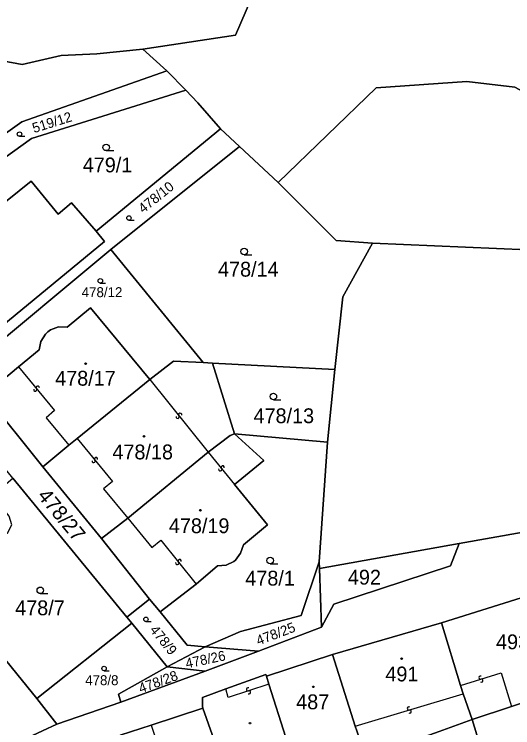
# Model space of a CAD drawing. Extents: x -598233 to -596890, y -1157848 to -1156431.
# Drawn here: x -597240.2 to -597183, y -1157427.5 to -1157345.7 of the extents above; entities that cross this region are included whole.
import ezdxf

# ---------------------------------------------------------------- set-up
doc = ezdxf.new("R2010")
doc.units = 0
for name, color, linetype in [('Level 1', 7, 'Continuous'), ('Level 13', 7, 'Continuous'), ('Level 3', 7, 'Continuous'), ('Level 4', 7, 'Continuous'), ('Level 5', 7, 'Continuous'), ('Level 60', 7, 'Continuous')]:
    doc.layers.add(name, color=color, linetype=linetype)

msp = doc.modelspace()

# ---------------------------------------------------------------- linework, layer by layer
at = {"layer": 'Level 1'}
for points in [[(-597210.4, -1157337.86), (-597214.8, -1157348.04), (-597225.44, -1157349.67)], [(-597209.88, -1157364.96), (-597198.66, -1157354.08), (-597188.26, -1157353.37), (-597182.73, -1157354.01), (-597176.87, -1157357.19), (-597170.05, -1157342.3), (-597152.24, -1157362.95), (-597150.13, -1157366.55), (-597147.67, -1157368.64)], [(-597253.45, -1157348.78), (-597239.27, -1157351.4), (-597234.79, -1157350.37), (-597230.71, -1157350.18), (-597225.44, -1157349.67)], [(-597225.44, -1157349.67), (-597222.67, -1157352.13)], [(-597222.67, -1157352.13), (-597239.29, -1157357.98), (-597250.55, -1157365.97)], [(-597222.67, -1157352.13), (-597220.48, -1157354.35)], [(-597252.02, -1157369.79), (-597238.19, -1157359.88), (-597220.48, -1157354.35)], [(-597220.48, -1157354.35), (-597219.13, -1157355.8), (-597216.53, -1157358.78)], [(-597230.78, -1157370.54), (-597216.53, -1157358.78)], [(-597216.53, -1157358.78), (-597214.33, -1157360.82)], [(-597229.08, -1157372.62), (-597214.33, -1157360.82)], [(-597214.33, -1157360.82), (-597209.88, -1157364.96)], [(-597249.66, -1157373.96), (-597238.23, -1157364.8), (-597235.13, -1157368.56), (-597233.6, -1157367.29), (-597230.78, -1157370.54)], [(-597209.88, -1157364.96), (-597203.25, -1157371.6), (-597199.08, -1157371.91)], [(-597199.08, -1157371.91), (-597181.29, -1157372.66), (-597170.21, -1157377.59), (-597164.87, -1157368.9), (-597156.98, -1157370.11), (-597146.69, -1157375.34), (-597143.41, -1157377.95)], [(-597230.78, -1157370.54), (-597229.84, -1157371.7), (-597243.83, -1157383.2)], [(-597199.08, -1157371.91), (-597202.46, -1157378.04), (-597203.38, -1157386.4)], [(-597245.02, -1157385.86), (-597229.08, -1157372.62)], [(-597229.08, -1157372.62), (-597218.51, -1157385.6)], [(-597224.63, -1157387.55), (-597231.41, -1157379.32), (-597234.11, -1157381.53), (-597235.09, -1157381.5), (-597236.03, -1157381.85), (-597236.33, -1157382.07), (-597236.58, -1157382.33), (-597237.12, -1157383.17), (-597237.31, -1157384.14), (-597239.67, -1157386.09)], [(-597224.63, -1157387.55), (-597221.92, -1157385.42), (-597218.51, -1157385.6)], [(-597218.51, -1157385.6), (-597217.45, -1157385.66)], [(-597217.45, -1157385.66), (-597203.38, -1157386.4)], [(-597217.45, -1157385.66), (-597214.9, -1157393.75)], [(-597239.67, -1157386.09), (-597243.54, -1157389.29)], [(-597203.38, -1157386.4), (-597204.24, -1157394.73)], [(-597232.95, -1157394.29), (-597224.63, -1157387.55)], [(-597243.54, -1157389.29), (-597236.88, -1157397.53)], [(-597217.92, -1157395.86), (-597215.39, -1157393.95), (-597214.9, -1157393.75)], [(-597214.9, -1157393.75), (-597204.24, -1157394.73)], [(-597214.9, -1157399.57), (-597211.54, -1157396.83), (-597214.9, -1157393.75)], [(-597233.91, -1157395.07), (-597232.95, -1157394.29)], [(-597236.88, -1157397.53), (-597233.91, -1157395.07)], [(-597204.24, -1157394.73), (-597205.2, -1157408.42)], [(-597227.13, -1157403.44), (-597217.92, -1157395.86)], [(-597236.88, -1157397.53), (-597230.17, -1157405.78)], [(-597240.33, -1157398.83), (-597227.25, -1157414.78)], [(-597219.32, -1157410.98), (-597216.86, -1157408.88), (-597215.87, -1157408.82), (-597214.97, -1157408.39), (-597214.8, -1157408.24), (-597214.22, -1157407.43), (-597213.89, -1157406.49), (-597211.12, -1157404.21), (-597214.9, -1157399.57)], [(-597230.17, -1157405.78), (-597227.13, -1157403.44)], [(-597175.09, -1157403.85), (-597189.12, -1157406.35)], [(-597230.17, -1157405.78), (-597224.66, -1157412.7)], [(-597189.12, -1157406.35), (-597205.17, -1157409.2)], [(-597204.91, -1157415.94), (-597203.5, -1157413.31), (-597190.14, -1157408.88), (-597189.12, -1157406.35)], [(-597205.2, -1157408.42), (-597207.26, -1157414.58), (-597214.22, -1157416.43), (-597218.29, -1157418.17)], [(-597205.2, -1157408.42), (-597205.17, -1157409.2)], [(-597205.17, -1157409.2), (-597204.91, -1157415.94)], [(-597219.32, -1157410.98), (-597223.44, -1157414.19)], [(-597191.17, -1157415.43), (-597179.35, -1157411.71)], [(-597246.97, -1157412.62), (-597237.58, -1157424.12)], [(-597224.66, -1157412.7), (-597227.25, -1157414.78)], [(-597223.44, -1157414.19), (-597224.66, -1157412.7)], [(-597218.29, -1157418.17), (-597220.32, -1157418.01), (-597223.44, -1157414.19)], [(-597227.25, -1157414.78), (-597226.68, -1157415.47)], [(-597237.58, -1157424.12), (-597226.68, -1157415.47)], [(-597226.68, -1157415.47), (-597222.63, -1157420.47)], [(-597203.65, -1157419.05), (-597191.17, -1157415.43)], [(-597191.17, -1157415.43), (-597188.96, -1157422.62)], [(-597212.17, -1157418.69), (-597204.91, -1157415.94)], [(-597218.29, -1157418.17), (-597222.63, -1157420.47)], [(-597218.29, -1157418.17), (-597212.17, -1157418.69)], [(-597212.17, -1157418.69), (-597218.29, -1157420.99)], [(-597203.65, -1157419.05), (-597211.25, -1157421.55)], [(-597203.65, -1157419.05), (-597201.05, -1157427.28)], [(-597222.63, -1157420.47), (-597228.21, -1157423.63), (-597227.95, -1157424.52)], [(-597222.63, -1157420.47), (-597218.29, -1157420.99)], [(-597227.95, -1157424.52), (-597218.29, -1157420.99)], [(-597211.25, -1157421.55), (-597211.31, -1157421.34), (-597215.9, -1157423)], [(-597210.97, -1157422.45), (-597211.25, -1157421.55)], [(-597209.02, -1157428.59), (-597210.97, -1157422.45)], [(-597218.53, -1157425.21), (-597218.59, -1157425.04), (-597218.59, -1157424), (-597215.9, -1157423)], [(-597188.96, -1157422.62), (-597188.67, -1157423.58)], [(-597175.71, -1157422.58), (-597183.11, -1157425.03)], [(-597188.67, -1157423.58), (-597187.64, -1157426.53)], [(-597237.58, -1157424.12), (-597235.29, -1157427.06)], [(-597235.29, -1157427.06), (-597227.95, -1157424.52)], [(-597218.53, -1157425.21), (-597224.45, -1157427.15)], [(-597218.53, -1157425.21), (-597216.39, -1157431.27)], [(-597183.11, -1157425.03), (-597187.64, -1157426.53)], [(-597187.64, -1157426.53), (-597191.42, -1157427.88)], [(-597184.43, -1157437.08), (-597187.64, -1157426.53)], [(-597235.29, -1157427.06), (-597241.9, -1157430.09), (-597242.48, -1157429.91), (-597242.71, -1157430.44), (-597245.38, -1157431.64)], [(-597224.45, -1157427.15), (-597228.02, -1157428.32)], [(-597199.94, -1157430.59), (-597200.88, -1157427.81), (-597201.05, -1157427.28)]]:
    msp.add_lwpolyline(points, dxfattribs=at)
at = {"layer": 'Level 13'}
for centre, start, end in [((-597237.752, -1157388.697), 166.70311, 39.29311), ((-597237.467, -1157388.464), 346.91756, 219.01556), ((-597221.424, -1157391.815), 166.0778, 38.6678), ((-597221.135, -1157391.585), 346.29225, 218.39025), ((-597231.073, -1157396.886), 166.37828, 38.96828), ((-597230.786, -1157396.655), 346.59274, 218.69073), ((-597216.553, -1157397.836), 166.30443, 38.89443), ((-597216.266, -1157397.605), 346.51888, 218.61688), ((-597221.484, -1157408.575), 165.92904, 38.51904), ((-597221.195, -1157408.346), 346.1435, 218.2415), ((-597186.694, -1157421.714), 54.91599, 287.01399), ((-597186.585, -1157422.066), 234.70154, 107.29154), ((-597213.358, -1157423.055), 55.66697, 288.25697), ((-597213.243, -1157423.405), 235.88142, 107.97942), ((-597194.911, -1157425.253), 54.01252, 286.11051), ((-597194.808, -1157425.607), 233.79806, 106.38806)]:
    msp.add_arc(centre, 0.184, start, end, dxfattribs=at)
at = {"layer": 'Level 3'}
for points in [[(-597239.67, -1157386.09), (-597235.55, -1157391.08), (-597236.53, -1157391.91), (-597233.91, -1157395.07)], [(-597224.63, -1157387.55), (-597217.92, -1157395.86)], [(-597232.95, -1157394.29), (-597228.91, -1157399.24), (-597229.93, -1157400.07), (-597227.13, -1157403.44)], [(-597217.92, -1157395.86), (-597214.9, -1157399.57)], [(-597227.13, -1157403.44), (-597224.38, -1157406.81), (-597223.36, -1157405.95), (-597219.32, -1157410.98)], [(-597188.96, -1157422.62), (-597184.31, -1157421.15), (-597183.11, -1157425.03)], [(-597210.97, -1157422.45), (-597215.63, -1157424.01), (-597215.9, -1157423)], [(-597201.05, -1157427.28), (-597188.67, -1157423.58)], [(-597224.45, -1157427.15), (-597222.82, -1157432.11), (-597226.34, -1157433.24)]]:
    msp.add_lwpolyline(points, dxfattribs=at)
at = {"layer": 'Level 5'}
for p, q in [((-597239.57, -1157359.65), (-597238.975, -1157359.65)), ((-597229.64, -1157361.29), (-597228.765, -1157361.29)), ((-597227.02, -1157369.27), (-597226.425, -1157369.27)), ((-597213.8, -1157373.24), (-597212.925, -1157373.24)), ((-597230.3, -1157376.47), (-597229.705, -1157376.47)), ((-597210.45, -1157389.85), (-597209.575, -1157389.85)), ((-597210.82, -1157408.66), (-597209.945, -1157408.66)), ((-597237.19, -1157412.08), (-597236.315, -1157412.08)), ((-597225.07, -1157415.29), (-597224.475, -1157415.29)), ((-597229.87, -1157420.92), (-597229.275, -1157420.92))]:
    msp.add_line(p, q, dxfattribs=at)
for centre, radius in [((-597239.57, -1157359.395), 0.255), ((-597229.64, -1157360.915), 0.375), ((-597227.02, -1157369.015), 0.255), ((-597213.8, -1157372.865), 0.375), ((-597230.3, -1157376.215), 0.255), ((-597231.99, -1157385.72), 0.09), ((-597231.99, -1157385.72), 0.0521), ((-597210.45, -1157389.475), 0.375), ((-597225.28, -1157394.06), 0.09), ((-597225.28, -1157394.06), 0.0521), ((-597218.82, -1157402.52), 0.09), ((-597218.82, -1157402.52), 0.0521), ((-597210.82, -1157408.285), 0.375), ((-597237.19, -1157411.705), 0.375), ((-597225.07, -1157415.035), 0.255), ((-597195.74, -1157419.55), 0.09), ((-597195.74, -1157419.55), 0.0521), ((-597229.87, -1157420.665), 0.255), ((-597205.85, -1157422.77), 0.09), ((-597205.85, -1157422.77), 0.0521), ((-597213.12, -1157426.94), 0.09), ((-597213.12, -1157426.94), 0.0521)]:
    msp.add_circle(centre, radius, dxfattribs=at)
at = {"layer": 'Level 60'}
for points in [[(-597222.6, -1157335.54), (-597210.4, -1157337.86), (-597214.8, -1157348.04), (-597225.44, -1157349.67), (-597230.71, -1157350.18), (-597234.79, -1157350.37), (-597239.27, -1157351.4), (-597253.45, -1157348.78), (-597250.57, -1157341.19), (-597247.86, -1157333.84), (-597247.21, -1157331.96), (-597230.94, -1157335.84)], [(-597203.25, -1157371.6), (-597209.88, -1157364.96), (-597198.66, -1157354.08), (-597188.26, -1157353.37), (-597182.73, -1157354.01), (-597176.87, -1157357.19), (-597170.05, -1157342.3), (-597152.24, -1157362.95), (-597150.13, -1157366.55), (-597147.67, -1157368.64), (-597149.02, -1157370.46), (-597144.38, -1157373.32), (-597143.41, -1157377.95), (-597146.69, -1157375.34), (-597156.98, -1157370.11), (-597164.87, -1157368.9), (-597170.21, -1157377.59), (-597181.29, -1157372.66), (-597199.08, -1157371.91)], [(-597253.42, -1157362.61), (-597255.32, -1157361.39), (-597256.03, -1157360.35), (-597260.41, -1157358.93), (-597263.75, -1157357.85), (-597263.41, -1157357.02), (-597276.1, -1157353.96), (-597279.88, -1157363.2), (-597278.39, -1157357.29), (-597276.94, -1157346.06), (-597253.45, -1157348.78), (-597239.27, -1157351.4), (-597234.79, -1157350.37), (-597230.71, -1157350.18), (-597225.44, -1157349.67), (-597222.67, -1157352.13), (-597239.29, -1157357.98), (-597250.55, -1157365.97), (-597250.81, -1157365.27), (-597252.04, -1157363.68)], [(-597238.19, -1157359.88), (-597252.02, -1157369.79), (-597251.09, -1157368.6), (-597250.5, -1157367.23), (-597250.55, -1157365.97), (-597239.29, -1157357.98), (-597222.67, -1157352.13), (-597220.48, -1157354.35)], [(-597252.02, -1157369.79), (-597238.19, -1157359.88), (-597220.48, -1157354.35), (-597219.13, -1157355.8), (-597216.53, -1157358.78), (-597230.78, -1157370.54), (-597233.6, -1157367.29), (-597235.13, -1157368.56), (-597238.23, -1157364.8), (-597249.66, -1157373.96)], [(-597216.53, -1157358.78), (-597214.33, -1157360.82), (-597229.08, -1157372.62), (-597245.02, -1157385.86), (-597244.62, -1157384.47), (-597243.83, -1157383.2), (-597229.84, -1157371.7), (-597230.78, -1157370.54)], [(-597214.33, -1157360.82), (-597209.88, -1157364.96), (-597203.25, -1157371.6), (-597199.08, -1157371.91), (-597202.46, -1157378.04), (-597203.38, -1157386.4), (-597217.45, -1157385.66), (-597218.51, -1157385.6), (-597229.08, -1157372.62)], [(-597202.46, -1157378.04), (-597199.08, -1157371.91), (-597181.29, -1157372.66), (-597170.21, -1157377.59), (-597164.87, -1157368.9), (-597156.98, -1157370.11), (-597146.69, -1157375.34), (-597143.41, -1157377.95), (-597136.97, -1157383.09), (-597137.59, -1157387.08), (-597141.03, -1157396), (-597154, -1157399.3), (-597175.09, -1157403.85), (-597189.12, -1157406.35), (-597205.17, -1157409.2), (-597205.2, -1157408.42), (-597204.24, -1157394.73), (-597203.38, -1157386.4)], [(-597245.02, -1157385.86), (-597229.08, -1157372.62), (-597218.51, -1157385.6), (-597221.92, -1157385.42), (-597224.63, -1157387.55), (-597231.41, -1157379.32), (-597234.11, -1157381.53), (-597235.09, -1157381.5), (-597236.03, -1157381.85), (-597236.33, -1157382.07), (-597236.58, -1157382.33), (-597237.12, -1157383.17), (-597237.31, -1157384.14), (-597239.67, -1157386.09), (-597243.54, -1157389.29), (-597244.77, -1157387.77), (-597245.09, -1157386.83)], [(-597233.91, -1157395.07), (-597236.88, -1157397.53), (-597243.54, -1157389.29), (-597239.67, -1157386.09), (-597237.31, -1157384.14), (-597237.12, -1157383.17), (-597236.58, -1157382.33), (-597236.33, -1157382.07), (-597236.03, -1157381.85), (-597235.09, -1157381.5), (-597234.11, -1157381.53), (-597231.41, -1157379.32), (-597224.63, -1157387.55), (-597232.95, -1157394.29)], [(-597217.92, -1157395.86), (-597227.13, -1157403.44), (-597230.17, -1157405.78), (-597236.88, -1157397.53), (-597233.91, -1157395.07), (-597232.95, -1157394.29), (-597224.63, -1157387.55), (-597221.92, -1157385.42), (-597218.51, -1157385.6), (-597217.45, -1157385.66), (-597214.9, -1157393.75), (-597215.39, -1157393.95)], [(-597203.38, -1157386.4), (-597204.24, -1157394.73), (-597214.9, -1157393.75), (-597217.45, -1157385.66)], [(-597248.89, -1157389.13), (-597245.02, -1157385.86), (-597245.09, -1157386.83), (-597244.77, -1157387.77), (-597243.54, -1157389.29), (-597236.88, -1157397.53), (-597230.17, -1157405.78), (-597224.66, -1157412.7), (-597227.25, -1157414.78), (-597240.33, -1157398.83), (-597247.42, -1157390.18)], [(-597227.13, -1157403.44), (-597217.92, -1157395.86), (-597215.39, -1157393.95), (-597214.9, -1157393.75), (-597211.54, -1157396.83), (-597214.9, -1157399.57), (-597211.12, -1157404.21), (-597213.89, -1157406.49), (-597214.22, -1157407.43), (-597214.8, -1157408.24), (-597214.97, -1157408.39), (-597215.87, -1157408.82), (-597216.86, -1157408.88), (-597219.32, -1157410.98), (-597223.44, -1157414.19), (-597224.66, -1157412.7), (-597230.17, -1157405.78)], [(-597204.24, -1157394.73), (-597205.2, -1157408.42), (-597207.26, -1157414.58), (-597214.22, -1157416.43), (-597218.29, -1157418.17), (-597220.32, -1157418.01), (-597223.44, -1157414.19), (-597219.32, -1157410.98), (-597216.86, -1157408.88), (-597215.87, -1157408.82), (-597214.97, -1157408.39), (-597214.8, -1157408.24), (-597214.22, -1157407.43), (-597213.89, -1157406.49), (-597211.12, -1157404.21), (-597214.9, -1157399.57), (-597211.54, -1157396.83), (-597214.9, -1157393.75)], [(-597226.68, -1157415.47), (-597237.58, -1157424.12), (-597246.97, -1157412.62), (-597247.05, -1157412.52), (-597244.98, -1157410.71), (-597244.41, -1157409.89), (-597244.78, -1157408.89), (-597245.07, -1157408.48), (-597240.93, -1157405.08), (-597240.44, -1157404.2), (-597240.76, -1157403.19), (-597241.22, -1157402.64), (-597242.66, -1157400.81), (-597240.33, -1157398.83), (-597227.25, -1157414.78)], [(-597203.5, -1157413.31), (-597204.91, -1157415.94), (-597205.17, -1157409.2), (-597189.12, -1157406.35), (-597190.14, -1157408.88)], [(-597204.91, -1157415.94), (-597212.17, -1157418.69), (-597218.29, -1157418.17), (-597214.22, -1157416.43), (-597207.26, -1157414.58), (-597205.2, -1157408.42), (-597205.17, -1157409.2)], [(-597176.43, -1157420.13), (-597175.71, -1157422.58), (-597183.11, -1157425.03), (-597187.64, -1157426.53), (-597188.67, -1157423.58), (-597188.96, -1157422.62), (-597191.17, -1157415.43), (-597179.35, -1157411.71)], [(-597237.58, -1157424.12), (-597235.29, -1157427.06), (-597241.9, -1157430.09), (-597242.48, -1157429.91), (-597242.71, -1157430.44), (-597245.38, -1157431.64), (-597247.75, -1157428.63), (-597257.07, -1157417.24), (-597252.23, -1157413.25), (-597250.45, -1157415.48), (-597246.97, -1157412.62)], [(-597222.63, -1157420.47), (-597226.68, -1157415.47), (-597227.25, -1157414.78), (-597224.66, -1157412.7), (-597223.44, -1157414.19), (-597220.32, -1157418.01), (-597218.29, -1157418.17)], [(-597226.68, -1157415.47), (-597222.63, -1157420.47), (-597228.21, -1157423.63), (-597227.95, -1157424.52), (-597235.29, -1157427.06), (-597237.58, -1157424.12)], [(-597199.82, -1157430.89), (-597199.94, -1157430.59), (-597200.88, -1157427.81), (-597201.05, -1157427.28), (-597203.65, -1157419.05), (-597191.17, -1157415.43), (-597188.96, -1157422.62), (-597188.67, -1157423.58), (-597187.64, -1157426.53), (-597191.42, -1157427.88)], [(-597212.17, -1157418.69), (-597218.29, -1157420.99), (-597222.63, -1157420.47), (-597218.29, -1157418.17)], [(-597211.25, -1157421.55), (-597203.65, -1157419.05), (-597201.05, -1157427.28), (-597200.88, -1157427.81), (-597199.94, -1157430.59), (-597204.28, -1157432.04), (-597207.45, -1157433.11), (-597209.02, -1157428.59), (-597210.97, -1157422.45)], [(-597222.63, -1157420.47), (-597218.29, -1157420.99), (-597227.95, -1157424.52), (-597228.21, -1157423.63)], [(-597207.45, -1157433.11), (-597214.97, -1157435.57), (-597216.39, -1157431.27), (-597218.53, -1157425.21), (-597218.59, -1157425.04), (-597218.59, -1157424), (-597215.9, -1157423), (-597211.31, -1157421.34), (-597211.25, -1157421.55), (-597210.97, -1157422.45), (-597209.02, -1157428.59)], [(-597175.71, -1157422.58), (-597175.62, -1157422.72), (-597175.41, -1157422.68), (-597174.53, -1157425.34), (-597171.91, -1157433.32), (-597184.43, -1157437.08), (-597187.64, -1157426.53), (-597183.11, -1157425.03)], [(-597214.11, -1157438.05), (-597211.36, -1157446.01), (-597220.7, -1157449.3), (-597223.83, -1157440.34), (-597224.71, -1157437.79), (-597225.62, -1157435.2), (-597226.2, -1157433.62), (-597226.34, -1157433.24), (-597228.02, -1157428.32), (-597224.45, -1157427.15), (-597218.53, -1157425.21), (-597216.39, -1157431.27), (-597214.97, -1157435.57)], [(-597187.64, -1157426.53), (-597184.43, -1157437.08), (-597191.82, -1157439.54), (-597196.75, -1157441.12), (-597199.02, -1157433.68), (-597199.21, -1157433), (-597199.82, -1157430.89), (-597191.42, -1157427.88)]]:
    msp.add_lwpolyline(points, close=True, dxfattribs=at)
for points in [[(-597152.37, -1157342.25), (-597153.12, -1157346.87), (-597152.81, -1157351.25), (-597150.89, -1157356.48), (-597148.53, -1157360.14), (-597144.63, -1157364.34), (-597147.67, -1157368.64), (-597150.13, -1157366.55), (-597152.24, -1157362.95), (-597170.05, -1157342.3), (-597176.87, -1157357.19), (-597182.73, -1157354.01), (-597188.26, -1157353.37), (-597198.66, -1157354.08), (-597209.88, -1157364.96), (-597214.33, -1157360.82), (-597216.53, -1157358.78), (-597219.13, -1157355.8), (-597220.48, -1157354.35), (-597222.67, -1157352.13), (-597225.44, -1157349.67), (-597214.8, -1157348.04), (-597210.4, -1157337.86)], [(-597276.41, -1157401.82), (-597263.53, -1157391.3), (-597256.72, -1157385.78), (-597256.52, -1157386.03), (-597246.44, -1157377.83), (-597249.66, -1157373.96), (-597238.23, -1157364.8), (-597235.13, -1157368.56), (-597233.6, -1157367.29), (-597230.78, -1157370.54), (-597229.84, -1157371.7), (-597243.83, -1157383.2), (-597251.21, -1157389.22), (-597250.27, -1157388.93), (-597248.89, -1157389.13), (-597259.14, -1157397.5), (-597267.56, -1157404.37), (-597268.17, -1157404.85), (-597275.92, -1157411.16)], [(-597241.9, -1157430.09), (-597235.29, -1157427.06), (-597227.95, -1157424.52), (-597218.29, -1157420.99), (-597212.17, -1157418.69), (-597204.91, -1157415.94), (-597203.5, -1157413.31), (-597190.14, -1157408.88), (-597189.12, -1157406.35), (-597175.09, -1157403.85)], [(-597179.35, -1157411.71), (-597191.17, -1157415.43), (-597203.65, -1157419.05), (-597211.25, -1157421.55), (-597211.31, -1157421.34), (-597215.9, -1157423), (-597218.59, -1157424), (-597218.59, -1157425.04), (-597218.53, -1157425.21), (-597224.45, -1157427.15), (-597228.02, -1157428.32)]]:
    msp.add_lwpolyline(points, dxfattribs=at)

# ---------------------------------------------------------------- texts
at = {"layer": 'Level 4'}
for s, height, rotation, p in [('519/12', 1.14, 17.34111, (-597237.902, -1157359.282)), ('478/10', 1.14, 38.65977, (-597225.38, -1157368.532)), ('478/27', 1.7, 309.35394, (-597237.598, -1157400.904)), ('478/25', 1.14, 20.74608, (-597212.167, -1157418.041)), ('478/9', 1.14, 309.00744, (-597224.696, -1157416.277)), ('478/26', 1.14, 11.97288, (-597220.407, -1157420.67)), ('478/28', 1.14, 20.07351, (-597225.662, -1157423.529))]:
    msp.add_text(s, height=height, rotation=rotation, dxfattribs=at).set_placement(p)
for s, height, p in [('479/1', 1.7, (-597232.317, -1157363.78)), ('478/14', 1.7, (-597216.798, -1157375.74)), ('478/12', 1.14, (-597232.436, -1157378.09)), ('478/17', 1.7, (-597235.483, -1157388.24)), ('478/13', 1.7, (-597212.725, -1157392.54)), ('478/18', 1.7, (-597228.916, -1157396.69)), ('478/19', 1.7, (-597222.438, -1157405.15)), ('478/1', 1.7, (-597213.67, -1157411.16)), ('492', 1.7, (-597201.899, -1157411.05)), ('478/7', 1.7, (-597240.072, -1157414.56)), ('493', 1.7, (-597184.901, -1157418.46)), ('491', 1.7, (-597197.597, -1157422.15)), ('478/8', 1.14, (-597232.033, -1157422.58)), ('487', 1.7, (-597207.832, -1157425.34))]:
    msp.add_text(s, height=height, dxfattribs=at).set_placement(p)

doc.saveas('drawing.dxf')
